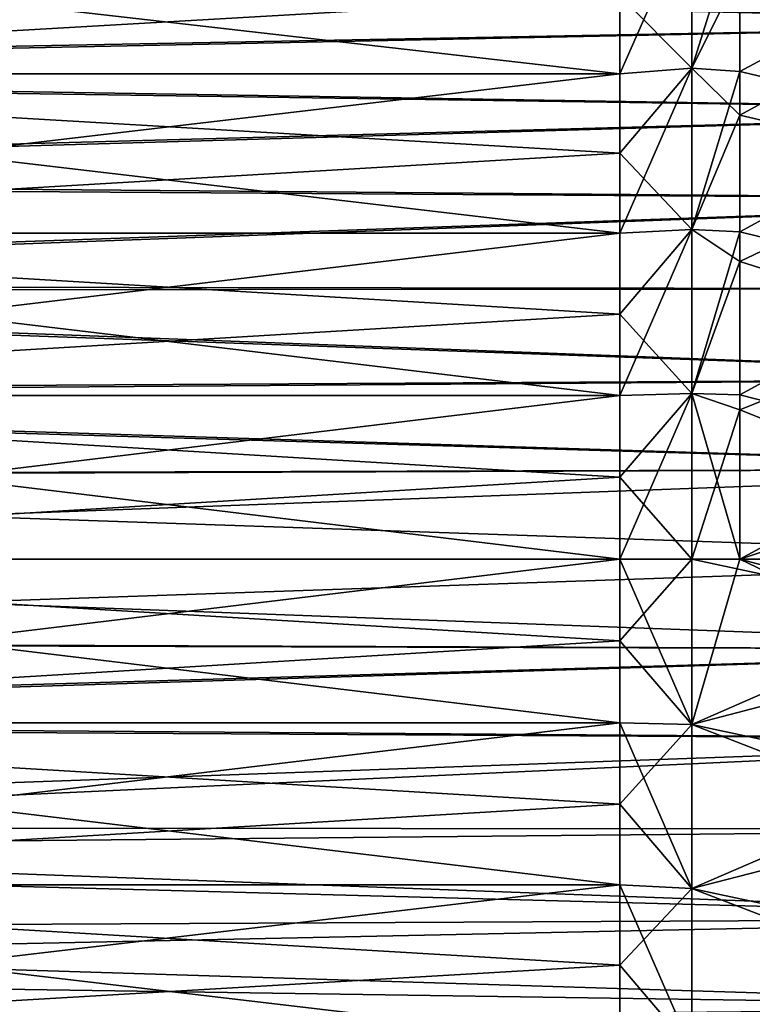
# Model space of a CAD drawing. Header units: metres. Extents: x -22 to 73, y -229 to 22.
# Tile 290 of 447: x 37.89 to 45.53, y -4.64 to 5.63. Entities that reach past the tile are written whole.
import ezdxf

# ---------------------------------------------------------------- set-up
doc = ezdxf.new("R2010")
doc.units = ezdxf.units.M
doc.layers.add('solid_509500_SW0001', color=7, linetype='CONTINUOUS')

msp = doc.modelspace()

# ---------------------------------------------------------------- linework, layer by layer
at = {"layer": 'solid_509500_SW0001'}
for points in [[(30, 5.062772, 50.206226), (44.150002, 5.879122, 50.459023), (44.150002, 6.683003, 50.749275)], [(30, 6.682979, 50.749268), (30, 5.062772, 50.206226), (44.150002, 6.683003, 50.749275)], [(30, 6.682979, 85.250732), (44.150002, 5.879122, 85.540977), (44.150002, 5.062797, 85.793762)], [(30, 5.062772, 85.79377), (30, 6.682979, 85.250732), (44.150002, 5.062797, 85.793762)], [(44.900002, 5.121257, 86.556274), (44.150002, 5.879122, 85.540977), (44.900002, 6.764016, 86.022499)], [(44.900002, 6.764016, 49.977497), (44.150002, 5.879122, 50.459023), (44.150002, 5.062797, 50.206234)], [(44.900002, 6.764016, 49.977497), (44.150002, 5.062797, 50.206234), (44.900002, 5.121257, 49.443729)], [(44.900002, 5.121257, 86.556274), (44.900002, 6.764016, 86.022499), (45.400002, 6.71677, 86.040161)], [(44.900002, 6.764016, 49.977497), (44.900002, 5.121257, 49.443729), (45.400002, 6.128264, 49.751522)], [(44.900002, 5.121257, 86.556274), (45.400002, 6.71677, 86.040161), (45.400002, 5.084773, 86.566299)], [(47.549999, 6.242671, 86.209656), (45.400002, 5.084773, 86.566299), (45.400002, 6.71677, 86.040161)], [(50.400002, 6.489357, 48.027813), (50.400002, 5.586774, 47.756779), (24.061258, 6.228299, 47.94487)], [(50.400002, 5.586774, 88.243217), (50.400002, 6.489357, 87.972183), (24.072727, 6.192788, 88.066124)], [(50.400002, 5.586774, 47.756779), (24.373594, 5.096862, 47.627911), (24.061258, 6.228299, 47.94487)], [(50.400002, 5.586774, 88.243217), (24.072727, 6.192788, 88.066124), (24.385605, 5.053625, 88.382858)], [(47.549999, 6.242671, 86.209656), (47.549999, 4.582, 86.696732), (45.400002, 5.084773, 86.566299)], [(44.900002, 5.121257, 49.443729), (45.400002, 4.631708, 49.315521), (45.400002, 6.128264, 49.751522)], [(47.549999, 5.800572, 49.644733), (45.400002, 6.128264, 49.751522), (45.400002, 4.631708, 49.315521)], [(30, 5.062772, 50.206226), (44.150002, 5.062797, 50.206234), (44.150002, 5.879122, 50.459023)], [(44.900002, 5.121257, 86.556274), (44.150002, 5.062797, 85.793762), (44.150002, 5.879122, 85.540977)], [(47.549999, 4.128157, 49.197849), (47.549999, 5.800572, 49.644733), (45.400002, 4.631708, 49.315521)], [(50.400002, 5.586774, 47.756779), (50.400002, 4.67294, 47.526512), (24.373594, 5.096862, 47.627911)], [(50.400002, 4.67294, 88.473488), (50.400002, 5.586774, 88.243217), (24.385605, 5.053625, 88.382858)], [(50.400002, 4.67294, 47.526512), (24.620935, 3.969551, 47.378586), (24.373594, 5.096862, 47.627911)], [(50.400002, 4.67294, 88.473488), (24.385605, 5.053625, 88.382858), (24.631725, 3.921448, 88.630615)], [(30, 5.062772, 85.79377), (44.150002, 5.062797, 85.793762), (44.150002, 4.235569, 86.008606)], [(30, 3.39937, 49.814999), (44.150002, 4.235569, 49.99139), (44.150002, 5.062797, 50.206234)], [(30, 5.062772, 50.206226), (30, 3.39937, 49.814999), (44.150002, 5.062797, 50.206234)], [(30, 5.062772, 85.79377), (44.150002, 4.235569, 86.008606), (44.150002, 3.399392, 86.184998)], [(30, 3.39937, 86.185005), (30, 5.062772, 85.79377), (44.150002, 3.399392, 86.184998)], [(44.900002, 5.121257, 86.556274), (44.150002, 4.235569, 86.008606), (44.150002, 5.062797, 85.793762)], [(44.900002, 3.437259, 86.940636), (44.150002, 4.235569, 86.008606), (44.900002, 5.121257, 86.556274)], [(44.900002, 5.121257, 49.443729), (44.150002, 5.062797, 50.206234), (44.150002, 4.235569, 49.99139)], [(44.900002, 5.121257, 49.443729), (44.150002, 4.235569, 49.99139), (44.150002, 3.399392, 49.815002)], [(44.900002, 5.121257, 49.443729), (44.150002, 3.399392, 49.815002), (44.900002, 3.437259, 49.059364)], [(44.900002, 3.437259, 86.940636), (44.900002, 5.121257, 86.556274), (45.400002, 5.084773, 86.566299)], [(44.900002, 5.121257, 49.443729), (44.900002, 3.437259, 49.059364), (45.400002, 4.631708, 49.315521)], [(44.900002, 3.437259, 86.940636), (45.400002, 5.084773, 86.566299), (45.400002, 3.41243, 86.945129)], [(47.549999, 4.582, 86.696732), (45.400002, 3.41243, 86.945129), (45.400002, 5.084773, 86.566299)], [(50.400002, 4.67294, 47.526512), (50.400002, 3.749695, 47.337479), (24.620935, 3.969551, 47.378586)], [(50.400002, 3.749695, 88.662521), (50.400002, 4.67294, 88.473488), (24.631725, 3.921448, 88.630615)], [(44.900002, 3.437259, 49.059364), (45.400002, 3.104781, 49.002029), (45.400002, 4.631708, 49.315521)], [(47.549999, 4.128157, 49.197849), (45.400002, 4.631708, 49.315521), (45.400002, 3.104781, 49.002029)], [(47.549999, 4.582, 86.696732), (47.549999, 2.883567, 87.032799), (45.400002, 3.41243, 86.945129)], [(30, 3.39937, 49.814999), (44.150002, 3.399392, 49.815002), (44.150002, 4.235569, 49.99139)], [(44.900002, 3.437259, 86.940636), (44.150002, 3.399392, 86.184998), (44.150002, 4.235569, 86.008606)], [(47.549999, 2.422642, 48.903053), (47.549999, 4.128157, 49.197849), (45.400002, 3.104781, 49.002029)], [(50.400002, 3.749695, 47.337479), (24.805273, 2.849151, 47.194176), (24.620935, 3.969551, 47.378586)], [(50.400002, 3.749695, 88.662521), (24.631725, 3.921448, 88.630615), (24.812763, 2.801735, 88.812263)], [(50.400002, 3.749695, 47.337479), (50.400002, 2.818899, 47.190056), (24.805273, 2.849151, 47.194176)], [(50.400002, 2.818899, 88.809944), (50.400002, 3.749695, 88.662521), (24.812763, 2.801735, 88.812263)], [(30, 3.39937, 86.185005), (44.150002, 3.399392, 86.184998), (44.150002, 2.555881, 86.322594)], [(30, 1.706966, 49.578918), (44.150002, 2.555881, 49.677406), (44.150002, 3.399392, 49.815002)], [(30, 3.39937, 49.814999), (30, 1.706966, 49.578918), (44.150002, 3.399392, 49.815002)], [(30, 3.39937, 86.185005), (44.150002, 2.555881, 86.322594), (44.150002, 1.70698, 86.421082)], [(30, 1.706966, 86.421082), (30, 3.39937, 86.185005), (44.150002, 1.70698, 86.421082)], [(44.900002, 3.437259, 86.940636), (44.150002, 2.555881, 86.322594), (44.150002, 3.399392, 86.184998)], [(44.900002, 1.72558, 87.172501), (44.150002, 2.555881, 86.322594), (44.900002, 3.437259, 86.940636)], [(44.900002, 3.437259, 49.059364), (44.150002, 3.399392, 49.815002), (44.150002, 2.555881, 49.677406)], [(44.900002, 3.437259, 49.059364), (44.150002, 2.555881, 49.677406), (44.150002, 1.70698, 49.578918)], [(44.900002, 3.437259, 49.059364), (44.150002, 1.70698, 49.578918), (44.900002, 1.72558, 48.827496)], [(44.900002, 1.72558, 87.172501), (44.900002, 3.437259, 86.940636), (45.400002, 3.41243, 86.945129)], [(44.900002, 3.437259, 49.059364), (44.900002, 1.72558, 48.827496), (45.400002, 3.104781, 49.002029)], [(44.900002, 1.72558, 87.172501), (45.400002, 3.41243, 86.945129), (45.400002, 1.713011, 87.17363)], [(47.549999, 2.883567, 87.032799), (45.400002, 1.713011, 87.17363), (45.400002, 3.41243, 86.945129)], [(44.900002, 1.72558, 48.827496), (45.400002, 1.557497, 48.81311), (45.400002, 3.104781, 49.002029)], [(47.549999, 2.422642, 48.903053), (45.400002, 3.104781, 49.002029), (45.400002, 1.557497, 48.81311)], [(47.549999, 2.883567, 87.032799), (47.549999, 1.162624, 87.214859), (45.400002, 1.713011, 87.17363)], [(50.400002, 1.882425, 47.084541), (24.926983, 1.737288, 47.071983), (24.805273, 2.849151, 47.194176)], [(50.400002, 2.818899, 47.190056), (50.400002, 1.882425, 47.084541), (24.805273, 2.849151, 47.194176)], [(50.400002, 1.882425, 88.915459), (50.400002, 2.818899, 88.809944), (24.812763, 2.801735, 88.812263)], [(50.400002, 1.882425, 88.915459), (24.812763, 2.801735, 88.812263), (24.929142, 1.696687, 88.931343)], [(30, 1.706966, 49.578918), (44.150002, 1.70698, 49.578918), (44.150002, 2.555881, 49.677406)], [(44.900002, 1.72558, 87.172501), (44.150002, 1.70698, 86.421082), (44.150002, 2.555881, 86.322594)], [(47.549999, 0.69716, 48.762627), (47.549999, 2.422642, 48.903053), (45.400002, 1.557497, 48.81311)], [(50.400002, 1.882425, 47.084541), (50.400002, 0.942161, 47.021145), (24.926983, 1.737288, 47.071983)], [(50.400002, 0.942161, 88.978851), (50.400002, 1.882425, 88.915459), (24.929142, 1.696687, 88.931343)], [(50.400002, 0.942161, 47.021145), (24.98097, 0.869496, 47.018009), (24.926983, 1.737288, 47.071983)], [(50.400002, 0.942161, 88.978851), (24.929142, 1.696687, 88.931343), (24.981607, 0.849177, 88.982826)], [(30, 1.706966, 86.421082), (44.150002, 1.70698, 86.421082), (44.150002, 0.85439, 86.480263)], [(30, 0, 49.5), (44.150002, 0.85439, 49.519741), (44.150002, 1.70698, 49.578918)], [(30, 1.706966, 49.578918), (30, 0, 49.5), (44.150002, 1.70698, 49.578918)], [(30, 1.706966, 86.421082), (44.150002, 0.85439, 86.480263), (44.150002, 0, 86.5)], [(30, 0, 86.5), (30, 1.706966, 86.421082), (44.150002, 0, 86.5)], [(44.900002, 1.72558, 87.172501), (44.150002, 0.85439, 86.480263), (44.150002, 1.70698, 86.421082)], [(44.900002, 0, 87.25), (44.150002, 0.85439, 86.480263), (44.900002, 1.72558, 87.172501)], [(44.900002, 1.72558, 48.827496), (44.150002, 1.70698, 49.578918), (44.150002, 0.85439, 49.519741)], [(44.900002, 1.72558, 48.827496), (44.150002, 0.85439, 49.519741), (44.150002, 0, 49.5)], [(44.900002, 1.72558, 48.827496), (44.150002, 0, 49.5), (44.900002, 0, 48.75)], [(44.900002, 1.72558, 87.172501), (45.400002, 1.713011, 87.17363), (45.400002, 0, 87.25)], [(44.900002, 0, 87.25), (44.900002, 1.72558, 87.172501), (45.400002, 0, 87.25)], [(44.900002, 1.72558, 48.827496), (44.900002, 0, 48.75), (45.400002, 1.557497, 48.81311)], [(47.549999, 1.162624, 87.214859), (45.400002, 0, 87.25), (45.400002, 1.713011, 87.17363)], [(44.900002, 0, 48.75), (45.400002, 0, 48.75), (45.400002, 1.557497, 48.81311)], [(47.549999, 0.69716, 48.762627), (45.400002, 1.557497, 48.81311), (45.400002, 0, 48.75)], [(47.549999, 1.162624, 87.214859), (47.549999, -0.568612, 87.2416), (45.400002, 0, 87.25)], [(50.400002, 0.942161, 47.021145), (50.400002, 0, 47), (24.98097, 0.869496, 47.018009)], [(50.400002, 0.942161, 88.978851), (24.981607, 0.849177, 88.982826), (25, 0, 89)], [(50.400002, 0.942161, 88.978851), (25, 0, 89), (50.400002, 0, 89)], [(24.98097, 0.869496, 47.018009), (50.400002, 0, 47), (25, 0, 47)], [(30, 0, 49.5), (44.150002, 0, 49.5), (44.150002, 0.85439, 49.519741)], [(44.900002, 0, 87.25), (44.150002, 0, 86.5), (44.150002, 0.85439, 86.480263)], [(47.549999, -1.033486, 48.777763), (47.549999, 0.69716, 48.762627), (45.400002, 0, 48.75)], [(50.400002, -0.942161, 47.021145), (24.98851, -0.852604, 47.017315), (25, 0, 47)], [(50.400002, -0.942161, 47.021145), (25, 0, 47), (50.400002, 0, 47)], [(44.150002, -0.85439, 86.480263), (30, 0, 86.5), (44.150002, 0, 86.5)], [(30, -1.706966, 49.578918), (44.150002, 0, 49.5), (30, 0, 49.5)], [(44.150002, -0.85439, 49.519741), (44.150002, 0, 49.5), (30, -1.706966, 49.578918)], [(44.150002, -1.70698, 86.421082), (30, -1.706966, 86.421082), (30, 0, 86.5)], [(44.150002, -0.85439, 86.480263), (44.150002, -1.70698, 86.421082), (30, 0, 86.5)], [(44.900002, -1.72558, 87.172501), (44.150002, -0.85439, 86.480263), (44.150002, 0, 86.5)], [(44.900002, -1.72558, 87.172501), (44.150002, 0, 86.5), (44.900002, 0, 87.25)], [(44.900002, 0, 48.75), (44.150002, 0, 49.5), (44.150002, -0.85439, 49.519741)], [(44.900002, -1.72558, 48.827496), (44.900002, 0, 48.75), (44.150002, -0.85439, 49.519741)], [(47.549999, -0.568612, 87.2416), (44.900002, 0, 87.25), (45.400002, 0, 87.25)], [(44.900002, -1.72558, 48.827496), (45.400002, 0, 48.75), (44.900002, 0, 48.75)], [(44.900002, -1.72558, 48.827496), (47.549999, -1.033486, 48.777763), (45.400002, 0, 48.75)], [(44.900002, -1.72558, 87.172501), (44.900002, 0, 87.25), (47.549999, -0.568612, 87.2416)], [(50.400002, 0, 89), (25, 0, 89), (24.990194, -0.871104, 88.981926)], [(50.400002, -0.942161, 88.978851), (50.400002, 0, 89), (24.990194, -0.871104, 88.981926)], [(44.900002, -1.72558, 87.172501), (47.549999, -0.568612, 87.2416), (47.549999, -2.294283, 87.112793)], [(50.400002, -0.942161, 47.021145), (24.931162, -1.695735, 47.068577), (24.98851, -0.852604, 47.017315)], [(50.400002, -0.942161, 88.978851), (24.990194, -0.871104, 88.981926), (24.937037, -1.735755, 88.928146)], [(44.150002, -1.70698, 49.578918), (44.150002, -0.85439, 49.519741), (30, -1.706966, 49.578918)], [(44.900002, -1.72558, 48.827496), (44.150002, -0.85439, 49.519741), (44.150002, -1.70698, 49.578918)], [(44.900002, -1.72558, 87.172501), (44.150002, -1.70698, 86.421082), (44.150002, -0.85439, 86.480263)], [(50.400002, -0.942161, 47.021145), (50.400002, -1.882425, 47.084541), (24.931162, -1.695735, 47.068577)], [(50.400002, -1.882425, 88.915459), (50.400002, -0.942161, 88.978851), (24.937037, -1.735755, 88.928146)], [(44.900002, -1.72558, 48.827496), (47.549999, -2.756339, 48.948357), (47.549999, -1.033486, 48.777763)], [(50.400002, -1.882425, 88.915459), (24.937037, -1.735755, 88.928146), (24.755262, -3.063347, 88.775368)], [(50.400002, -1.882425, 47.084541), (24.793299, -2.797257, 47.187134), (24.931162, -1.695735, 47.068577)], [(44.150002, -3.399392, 86.184998), (30, -3.39937, 86.185005), (30, -1.706966, 86.421082)], [(44.150002, -2.555881, 86.322594), (44.150002, -3.399392, 86.184998), (30, -1.706966, 86.421082)], [(44.150002, -1.70698, 86.421082), (44.150002, -2.555881, 86.322594), (30, -1.706966, 86.421082)], [(44.150002, -1.70698, 49.578918), (30, -1.706966, 49.578918), (30, -3.39937, 49.814999)], [(44.150002, -2.555881, 49.677406), (44.150002, -1.70698, 49.578918), (30, -3.39937, 49.814999)], [(44.900002, -1.72558, 48.827496), (44.150002, -1.70698, 49.578918), (44.150002, -2.555881, 49.677406)], [(44.900002, -3.437259, 86.940636), (44.150002, -2.555881, 86.322594), (44.150002, -1.70698, 86.421082)], [(44.900002, -3.437259, 86.940636), (44.150002, -1.70698, 86.421082), (44.900002, -1.72558, 87.172501)], [(44.900002, -1.72558, 48.827496), (44.150002, -2.555881, 49.677406), (44.900002, -3.437259, 49.059364)], [(44.900002, -1.72558, 48.827496), (44.900002, -3.437259, 49.059364), (47.549999, -2.756339, 48.948357)], [(44.900002, -3.437259, 86.940636), (44.900002, -1.72558, 87.172501), (47.549999, -2.294283, 87.112793)], [(50.400002, -2.818899, 88.809944), (50.400002, -1.882425, 88.915459), (24.755262, -3.063347, 88.775368)], [(50.400002, -1.882425, 47.084541), (50.400002, -2.818899, 47.190056), (24.793299, -2.797257, 47.187134)], [(44.900002, -3.437259, 86.940636), (47.549999, -2.294283, 87.112793), (47.549999, -4.002436, 86.829315)], [(44.150002, -3.399392, 49.815002), (44.150002, -2.555881, 49.677406), (30, -3.39937, 49.814999)], [(44.900002, -3.437259, 49.059364), (44.150002, -2.555881, 49.677406), (44.150002, -3.399392, 49.815002)], [(44.900002, -3.437259, 86.940636), (44.150002, -3.399392, 86.184998), (44.150002, -2.555881, 86.322594)], [(44.900002, -3.437259, 49.059364), (47.549999, -4.456261, 49.2729), (47.549999, -2.756339, 48.948357)], [(50.400002, -3.749695, 47.337479), (24.617102, -3.876246, 47.360844), (24.793299, -2.797257, 47.187134)], [(50.400002, -3.749695, 88.662521), (50.400002, -2.818899, 88.809944), (24.755262, -3.063347, 88.775368)], [(50.400002, -2.818899, 47.190056), (50.400002, -3.749695, 47.337479), (24.793299, -2.797257, 47.187134)], [(50.400002, -3.749695, 88.662521), (24.755262, -3.063347, 88.775368), (24.53837, -4.291847, 88.556755)], [(44.150002, -5.062797, 85.793762), (30, -5.062772, 85.79377), (30, -3.39937, 86.185005)], [(44.150002, -4.235569, 86.008606), (44.150002, -5.062797, 85.793762), (30, -3.39937, 86.185005)], [(44.150002, -3.399392, 86.184998), (44.150002, -4.235569, 86.008606), (30, -3.39937, 86.185005)], [(44.150002, -3.399392, 49.815002), (30, -3.39937, 49.814999), (30, -5.062772, 50.206226)], [(44.150002, -4.235569, 49.99139), (44.150002, -3.399392, 49.815002), (30, -5.062772, 50.206226)], [(44.900002, -3.437259, 49.059364), (44.150002, -3.399392, 49.815002), (44.150002, -4.235569, 49.99139)], [(44.900002, -5.121257, 86.556274), (44.150002, -4.235569, 86.008606), (44.150002, -3.399392, 86.184998)], [(44.900002, -5.121257, 86.556274), (44.150002, -3.399392, 86.184998), (44.900002, -3.437259, 86.940636)], [(44.900002, -3.437259, 49.059364), (44.150002, -4.235569, 49.99139), (44.900002, -5.121257, 49.443729)], [(44.900002, -3.437259, 49.059364), (44.900002, -5.121257, 49.443729), (47.549999, -4.456261, 49.2729)], [(44.900002, -5.121257, 86.556274), (44.900002, -3.437259, 86.940636), (47.549999, -4.002436, 86.829315)], [(50.400002, -4.67294, 88.473488), (50.400002, -3.749695, 88.662521), (24.53837, -4.291847, 88.556755)], [(50.400002, -3.749695, 47.337479), (50.400002, -4.67294, 47.526512), (24.617102, -3.876246, 47.360844)], [(50.400002, -4.67294, 47.526512), (24.400274, -4.926923, 47.586147), (24.617102, -3.876246, 47.360844)], [(44.900002, -5.121257, 86.556274), (47.549999, -4.002436, 86.829315), (47.549999, -5.677144, 86.393822)], [(50.400002, -4.67294, 88.473488), (24.53837, -4.291847, 88.556755), (24.277412, -5.449144, 88.280701)], [(44.150002, -5.062797, 50.206234), (44.150002, -4.235569, 49.99139), (30, -5.062772, 50.206226)], [(44.900002, -5.121257, 49.443729), (44.150002, -4.235569, 49.99139), (44.150002, -5.062797, 50.206234)], [(44.900002, -5.121257, 86.556274), (44.150002, -5.062797, 85.793762), (44.150002, -4.235569, 86.008606)], [(44.900002, -5.121257, 49.443729), (47.549999, -6.120867, 49.749043), (47.549999, -4.456261, 49.2729)]]:
    msp.add_3dface(points, dxfattribs=at)

doc.saveas('drawing.dxf')
